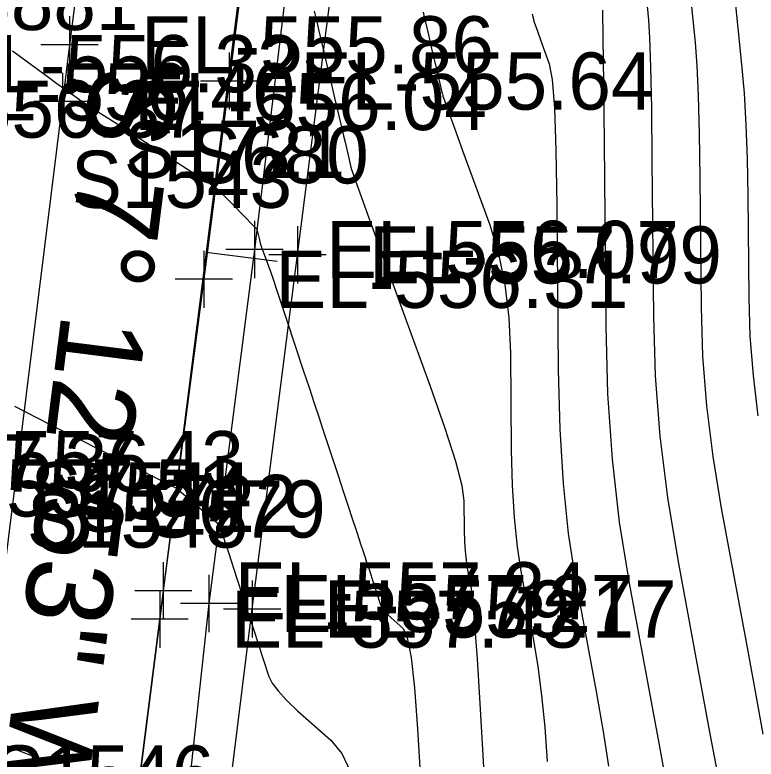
# Model space of a CAD drawing. Extents: x 1724534 to 1727318, y 657156 to 660047.
# Drawn here: x 1725449.4 to 1725501.3, y 658852.2 to 658904.2 of the extents above; entities that cross this region are included whole.
import ezdxf

# ---------------------------------------------------------------- set-up
doc = ezdxf.new("R2010")
doc.units = 0
for name, color, linetype in [('SURVEY - CENTERLINE - Preliminary', 7, 'Continuous'), ('SURVEY - CENTERLINE - Preliminary Text', 7, 'Continuous'), ('SURVEY - CONTOURS - Index with Text', 7, 'Continuous'), ('SURVEY - CONTOURS - Intermediate with optional Text', 7, 'Continuous'), ('SURVEY - ROADSIDE BARRIERS - Points - Elevations', 7, 'Continuous'), ('SURVEY - ROADSIDE BARRIERS - Points - Locators', 7, 'Continuous'), ('SURVEY - ROADSIDE BARRIERS - Points - Numbers', 7, 'Continuous'), ('SURVEY - ROADSIDE BARRIERS with Text', 7, 'Continuous'), ('SURVEY - TRAFFIC CONTROL - Pavement Marking - Points - Elevations', 7, 'Continuous'), ('SURVEY - TRAFFIC CONTROL - Pavement Marking - Points - Locators', 7, 'Continuous'), ('SURVEY - TRAFFIC CONTROL - Pavement Marking - Points - Numbers', 7, 'Continuous'), ('SURVEY - TRAFFIC CONTROL - Pavement Marking with Text', 7, 'Continuous'), ('SURVEY - TRANSPORTATION - Features', 7, 'Continuous'), ('SURVEY - TRANSPORTATION - Features - Points - Elevations', 7, 'Continuous'), ('SURVEY - TRANSPORTATION - Features - Points - Locators', 7, 'Continuous'), ('SURVEY - TRANSPORTATION - Features - Points - Numbers', 7, 'Continuous'), ('SURVEY - TRANSPORTATION - Roads', 7, 'Continuous'), ('SURVEY - TRANSPORTATION - Roads - Points - Elevations', 7, 'Continuous'), ('SURVEY - TRANSPORTATION - Roads - Points - Locators', 7, 'Continuous'), ('SURVEY - TRANSPORTATION - Roads - Points - Numbers', 7, 'Continuous')]:
    doc.layers.add(name, color=color, linetype=linetype)

msp = doc.modelspace()

# ---------------------------------------------------------------- linework, layer by layer
at = {"layer": 'SURVEY - CENTERLINE - Preliminary'}
msp.add_line((1725473.744, 658974.019), (1725452.779, 658808.398), dxfattribs=at)
msp.add_line((1725473.744, 658974.019), (1725452.779, 658808.398), dxfattribs=at)
msp.add_line((1725473.744, 658974.019), (1725452.779, 658808.398), dxfattribs=at)
at = {"layer": 'SURVEY - CENTERLINE - Preliminary Text'}
msp.add_line((1725462.809, 658887.637), (1725467.77, 658887.009), dxfattribs=at)
at = {"layer": 'SURVEY - CONTOURS - Index with Text'}
for points in [[(1725496.635, 658905.969), (1725497.003, 658902.309), (1725497.128, 658900.685), (1725497.226, 658898.559), (1725497.296, 658895.93), (1725497.34, 658892.799), (1725497.421, 658883.779), (1725497.532, 658880.362), (1725497.804, 658876.878), (1725498.238, 658873.326), (1725498.833, 658869.706), (1725500.636, 658859.963), (1725501.251, 658856.622), (1725501.744, 658853.907)], [(1725470.365, 658904.497), (1725470.519, 658903.845), (1725470.666, 658903.218), (1725470.808, 658902.616), (1725471.299, 658900.534), (1725471.429, 658899.98), (1725471.555, 658899.446), (1725471.677, 658898.931), (1725471.793, 658898.436), (1725472.21, 658896.667), (1725472.319, 658896.206), (1725472.424, 658895.761), (1725472.525, 658895.332), (1725472.789, 658894.209), (1725472.938, 658893.577), (1725472.976, 658893.418), (1725472.988, 658893.364), (1725472.989, 658893.359), (1725473.137, 658892.953), (1725474.313, 658889.715), (1725475.341, 658886.883), (1725478.476, 658878.253), (1725479.506, 658875.324), (1725480.243, 658873.009), (1725480.688, 658871.308), (1725480.841, 658870.222), (1725480.86, 658868.145), (1725480.879, 658867.396), (1725480.92, 658866.708), (1725480.985, 658866.081), (1725481.072, 658865.514), (1725481.337, 658864.084), (1725481.45, 658863.18), (1725481.589, 658861.541), (1725481.755, 658859.165), (1725481.948, 658856.055), (1725482.497, 658846.779)]]:
    msp.add_lwpolyline(points, dxfattribs=at)
at = {"layer": 'SURVEY - CONTOURS - Intermediate with optional Text'}
for points in [[(1725493.527, 658906.07), (1725493.749, 658903.862), (1725493.827, 658902.626), (1725493.893, 658900.574), (1725493.947, 658897.706), (1725493.989, 658894.023), (1725494.087, 658883.112), (1725494.221, 658878.979), (1725494.55, 658874.764), (1725495.075, 658870.468), (1725495.795, 658866.089), (1725497.976, 658854.303), (1725498.7, 658850.388)], [(1725499.743, 658905.869), (1725500.257, 658900.756), (1725500.429, 658898.744), (1725500.559, 658896.544), (1725500.646, 658894.154), (1725500.691, 658891.575), (1725500.755, 658884.446), (1725500.843, 658881.746), (1725501.058, 658878.992), (1725501.401, 658876.185)], [(1725477.98, 658904.429), (1725478.064, 658904.07), (1725478.145, 658903.726), (1725478.357, 658902.828), (1725478.435, 658902.497), (1725478.51, 658902.178), (1725478.582, 658901.871), (1725478.652, 658901.576), (1725478.834, 658900.804), (1725479.028, 658899.979), (1725479.089, 658899.723), (1725479.298, 658898.833), (1725479.335, 658898.676), (1725479.358, 658898.581), (1725479.365, 658898.549), (1725479.366, 658898.546), (1725479.454, 658898.303), (1725479.717, 658897.579), (1725480.156, 658896.371), (1725480.77, 658894.681), (1725482.64, 658889.531), (1725483.257, 658887.522), (1725483.704, 658885.359), (1725483.981, 658883.041), (1725484.089, 658880.569), (1725484.15, 658873.771), (1725484.21, 658871.321), (1725484.346, 658869.069), (1725484.558, 658867.016), (1725484.845, 658865.162), (1725485.711, 658860.481), (1725486.014, 658858.635), (1725486.272, 658856.606), (1725486.486, 658854.395), (1725486.655, 658852.001)], [(1725485.613, 658904.283), (1725485.633, 658904.197), (1725485.72, 658903.826), (1725485.732, 658903.775), (1725485.742, 658903.733), (1725485.742, 658903.732), (1725485.771, 658903.654), (1725485.856, 658903.419), (1725485.999, 658903.027), (1725486.198, 658902.479), (1725486.804, 658900.809), (1725487.008, 658899.721), (1725487.165, 658897.709), (1725487.274, 658894.774), (1725487.337, 658890.916), (1725487.44, 658879.397), (1725487.542, 658875.246), (1725487.773, 658871.431), (1725488.131, 658867.952), (1725488.618, 658864.809), (1725490.085, 658856.878), (1725490.578, 658854.089), (1725490.955, 658851.671)], [(1725490.526, 658904.567), (1725490.559, 658902.589), (1725490.597, 658899.483), (1725490.638, 658895.247), (1725490.753, 658882.445), (1725490.887, 658877.72), (1725491.205, 658873.147), (1725491.706, 658868.726), (1725492.39, 658864.457), (1725494.459, 658853.275), (1725495.142, 658849.544)], [(1725449.279, 658901.719), (1725449.783, 658901.337), (1725450.317, 658900.942), (1725451.78, 658899.873), (1725452.279, 658899.508), (1725452.682, 658899.215), (1725452.987, 658898.994), (1725453.195, 658898.844), (1725453.619, 658898.541), (1725453.788, 658898.423), (1725453.978, 658898.294), (1725454.187, 658898.155), (1725454.416, 658898.005), (1725455.054, 658897.594), (1725455.412, 658897.362), (1725456.008, 658896.978), (1725456.841, 658896.44), (1725457.912, 658895.749), (1725463.465, 658892.166), (1725464.303, 658891.338), (1725464.492, 658891.15), (1725464.7, 658890.941), (1725464.927, 658890.712), (1725465.172, 658890.461), (1725466.36, 658889.245), (1725466.535, 658888.502), (1725466.568, 658888.363), (1725466.592, 658888.262), (1725466.606, 658888.201), (1725466.611, 658888.179), (1725466.613, 658888.173), (1725466.632, 658888.119), (1725466.688, 658887.965), (1725466.781, 658887.71), (1725466.91, 658887.353), (1725467.304, 658886.267), (1725467.488, 658885.748), (1725467.741, 658885.006), (1725468.065, 658884.04), (1725468.459, 658882.85), (1725469.603, 658879.379), (1725470.009, 658878.147), (1725470.368, 658877.057), (1725470.681, 658876.109), (1725470.947, 658875.301), (1725471.595, 658873.335), (1725471.827, 658872.631), (1725472.038, 658871.993), (1725472.227, 658871.42), (1725472.394, 658870.913), (1725472.811, 658869.648), (1725472.961, 658869.191), (1725473.1, 658868.771), (1725473.227, 658868.386), (1725473.342, 658868.037), (1725473.632, 658867.155), (1725473.738, 658866.835), (1725473.836, 658866.537), (1725473.927, 658866.261), (1725474.011, 658866.006), (1725474.226, 658865.355), (1725474.296, 658865.142), (1725474.346, 658864.989), (1725474.377, 658864.898), (1725474.387, 658864.867), (1725474.387, 658864.867), (1725474.395, 658864.843), (1725474.418, 658864.772), (1725474.456, 658864.653), (1725474.51, 658864.487), (1725474.675, 658863.982), (1725474.735, 658863.798), (1725474.792, 658863.622), (1725474.846, 658863.457), (1725474.897, 658863.301), (1725475.028, 658862.897), (1725475.11, 658862.729), (1725475.258, 658862.53), (1725475.471, 658862.299), (1725475.75, 658862.036), (1725476.58, 658861.292), (1725476.877, 658860.644), (1725477.143, 658859.261), (1725477.379, 658857.141), (1725477.585, 658854.285), (1725478.095, 658845.687)], [(1725449.415, 658876.862), (1725450.988, 658876.03), (1725452.667, 658875.172), (1725460.748, 658871.107), (1725460.851, 658871.014), (1725460.923, 658870.952), (1725461.096, 658870.804), (1725461.369, 658870.572), (1725461.742, 658870.255), (1725463.717, 658868.575), (1725463.858, 658868.148), (1725463.913, 658867.983), (1725464.015, 658867.671), (1725464.167, 658867.212), (1725464.366, 658866.606), (1725464.964, 658864.794), (1725465.384, 658863.52), (1725465.412, 658863.434), (1725465.434, 658863.366), (1725465.499, 658863.168), (1725465.606, 658862.838), (1725465.756, 658862.376), (1725466.214, 658860.969), (1725466.382, 658860.455), (1725466.541, 658859.967), (1725466.691, 658859.505), (1725466.832, 658859.07), (1725467.199, 658857.945), (1725467.427, 658857.478), (1725467.839, 658856.923), (1725468.432, 658856.279), (1725469.209, 658855.546), (1725471.523, 658853.474), (1725472.297, 658852.545), (1725472.883, 658851.313)], [(1725447.976, 658853.429), (1725450.287, 658852.532), (1725451.158, 658852.202), (1725452.038, 658851.882)]]:
    msp.add_lwpolyline(points, dxfattribs=at)
at = {"layer": 'SURVEY - ROADSIDE BARRIERS - Points - Locators'}
for p, q in [((1725469.198, 658889.437), (1725469.198, 658885.437)), ((1725471.198, 658887.437), (1725467.198, 658887.437)), ((1725466.031, 658864.66), (1725466.031, 658860.66)), ((1725468.031, 658862.66), (1725464.031, 658862.66))]:
    msp.add_line(p, q, dxfattribs=at)
at = {"layer": 'SURVEY - ROADSIDE BARRIERS with Text'}
msp.add_lwpolyline([(1725454.307, 658763.664), (1725456.988, 658788.398), (1725459.975, 658813.106), (1725462.961, 658837.817), (1725466.031, 658862.66), (1725469.198, 658887.437), (1725472.364, 658912.252), (1725475.489, 658936.998), (1725478.578, 658961.799), (1725481.795, 658986.471), (1725485.277, 659011.185), (1725489.239, 659035.685), (1725493.561, 659060.194), (1725498.271, 659084.816), (1725503.177, 659108.92), (1725508.576, 659133.257), (1725514.221, 659157.599), (1725521.221, 659181.564), (1725529.697, 659209.302)], dxfattribs=at)
at = {"layer": 'SURVEY - TRAFFIC CONTROL - Pavement Marking - Points - Locators'}
for p, q in [((1725453.259, 658904.135), (1725453.259, 658900.135)), ((1725455.259, 658902.135), (1725451.259, 658902.135)), ((1725452.764, 658900.17), (1725452.764, 658896.17)), ((1725454.764, 658898.17), (1725450.764, 658898.17))]:
    msp.add_line(p, q, dxfattribs=at)
at = {"layer": 'SURVEY - TRAFFIC CONTROL - Pavement Marking with Text'}
msp.add_lwpolyline([(1725460.313, 658957.642), (1725453.259, 658902.135), (1725452.764, 658898.17), (1725443.879, 658826.783), (1725443.64, 658824.8), (1725439.422, 658789.083), (1725439.193, 658787.097), (1725436.275, 658761.27), (1725433.358, 658735.444), (1725431.642, 658719.312)], dxfattribs=at)
at = {"layer": 'SURVEY - TRANSPORTATION - Features'}
msp.add_lwpolyline([(1725475.825, 658962.14), (1725472.769, 658937.341), (1725469.208, 658912.632), (1725466.187, 658887.82), (1725463.008, 658863.047), (1725460.29, 658838.183), (1725456.884, 658813.49), (1725454.083, 658788.722), (1725451.229, 658763.96), (1725449.904, 658751.509), (1725447.7, 658726.64), (1725444.57, 658701.814), (1725442.188, 658676.935)], dxfattribs=at)
at = {"layer": 'SURVEY - TRANSPORTATION - Features - Points - Locators'}
for p, q in [((1725466.187, 658889.82), (1725466.187, 658885.82)), ((1725468.187, 658887.82), (1725464.187, 658887.82)), ((1725463.008, 658865.047), (1725463.008, 658861.047)), ((1725465.008, 658863.047), (1725461.008, 658863.047))]:
    msp.add_line(p, q, dxfattribs=at)
at = {"layer": 'SURVEY - TRANSPORTATION - Roads'}
msp.add_lwpolyline([(1725470.348, 658947.189), (1725468.597, 658933.312), (1725467.348, 658923.398), (1725465.675, 658909.512), (1725465.425, 658907.529), (1725464.411, 658899.602), (1725462.646, 658885.729), (1725459.817, 658863.933), (1725459.564, 658861.952), (1725457.312, 658844.112), (1725457.049, 658842.132), (1725454.877, 658826.297), (1725454.612, 658824.317), (1725452.888, 658810.439), (1725452.647, 658808.456), (1725449.994, 658784.63)], dxfattribs=at)
at = {"layer": 'SURVEY - TRANSPORTATION - Roads - Points - Locators'}
for p, q in [((1725464.411, 658901.602), (1725464.411, 658897.602)), ((1725466.411, 658899.602), (1725462.411, 658899.602)), ((1725462.646, 658887.729), (1725462.646, 658883.729)), ((1725464.646, 658885.729), (1725460.646, 658885.729)), ((1725459.817, 658865.933), (1725459.817, 658861.933)), ((1725461.817, 658863.933), (1725457.817, 658863.933)), ((1725459.564, 658863.952), (1725459.564, 658859.952)), ((1725461.564, 658861.952), (1725457.564, 658861.952))]:
    msp.add_line(p, q, dxfattribs=at)

# ---------------------------------------------------------------- texts
at = {"layer": 'SURVEY - CENTERLINE - Preliminary Text'}
msp.add_text('S 7%%d 12\' 53" W', height=6, rotation=262.7854, dxfattribs=at).set_placement((1725454.913, 658900.789))
at = {"layer": 'SURVEY - ROADSIDE BARRIERS - Points - Elevations'}
for s, p in [('EL-557.99', (1725474.198, 658885.437)), ('EL-559.17', (1725471.031, 658860.66))]:
    msp.add_text(s, height=4, dxfattribs=at).set_placement(p)
at = {"layer": 'SURVEY - ROADSIDE BARRIERS - Points - Numbers'}
for s, p in [('S680', (1725461.689, 658892.437)), ('S679', (1725458.679, 658867.66))]:
    msp.add_text(s, height=4, dxfattribs=at).set_placement(p)
at = {"layer": 'SURVEY - TRAFFIC CONTROL - Pavement Marking - Points - Elevations'}
for s, p in [('EL-555.86', (1725458.259, 658900.135)), ('EL-556.04', (1725457.764, 658896.17))]:
    msp.add_text(s, height=4, dxfattribs=at).set_placement(p)
at = {"layer": 'SURVEY - TRAFFIC CONTROL - Pavement Marking - Points - Numbers'}
msp.add_text('S881', height=4, dxfattribs=at).set_placement((1725445.586, 658903.17))
at = {"layer": 'SURVEY - TRANSPORTATION - Features - Points - Elevations'}
for s, p in [('EL-556.37', (1725437.895, 658895.637)), ('EL-556.07', (1725471.187, 658885.82)), ('EL-557.36', (1725434.184, 658870.875)), ('EL-557.27', (1725468.008, 658861.047))]:
    msp.add_text(s, height=4, dxfattribs=at).set_placement(p)
at = {"layer": 'SURVEY - TRANSPORTATION - Features - Points - Numbers'}
for s, p in [('S1721', (1725457.057, 658892.82)), ('S1722', (1725453.72, 658868.047))]:
    msp.add_text(s, height=4, dxfattribs=at).set_placement(p)
at = {"layer": 'SURVEY - TRANSPORTATION - Roads - Points - Elevations'}
for s, p in [('EL-556.32', (1725444.657, 658898.819)), ('EL-555.64', (1725469.411, 658897.602)), ('EL-556.40', (1725444.371, 658896.842)), ('EL-556.31', (1725467.646, 658883.729)), ('EL-557.43', (1725440.76, 658871.112)), ('EL-557.51', (1725440.499, 658869.131)), ('EL-557.34', (1725464.817, 658861.933)), ('EL-557.43', (1725464.564, 658859.952))]:
    msp.add_text(s, height=4, dxfattribs=at).set_placement(p)
at = {"layer": 'SURVEY - TRANSPORTATION - Roads - Points - Numbers'}
for s, p in [('S1543', (1725453.358, 658890.729)), ('S1544', (1725450.529, 658868.933)), ('S1545', (1725450.276, 658866.952)), ('S1546', (1725447.914, 658849.112))]:
    msp.add_text(s, height=4, dxfattribs=at).set_placement(p)

doc.saveas('drawing.dxf')
